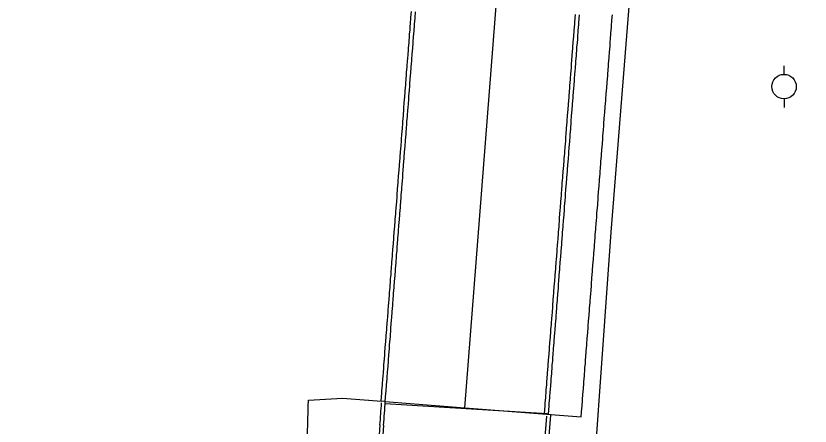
# Model space of a CAD drawing. Extents: x 2145380 to 2157287, y 139568 to 149130.
# Drawn here: x 2150951.2 to 2151080.6, y 140519.3 to 140586.1 of the extents above; entities that cross this region are included whole.
import ezdxf

# ---------------------------------------------------------------- set-up
doc = ezdxf.new("R2010")
doc.units = 0
for name, color, linetype in [('PR_PREVIOUSLY CONSTRUCTED', 7, 'Continuous'), ('TOPO_Asphalt', 7, 'Continuous'), ('TOPO_Curb Back', 7, 'Continuous'), ('TOPO_Power Pole', 7, 'Continuous'), ('TOPO_Tree', 7, 'Continuous')]:
    doc.layers.add(name, color=color, linetype=linetype)

# ---------------------------------------------------------------- blocks, each defined once
blk = doc.blocks.new('POWPOL')
at = {"layer": 'TOPO_Power Pole'}
for p, q in [((0, 10.16), (0, 17.34)), ((0, -10.16), (0, -17.34))]:
    blk.add_line(p, q, dxfattribs=at)
blk.add_circle((0, 0), 10.16, dxfattribs=at)

msp = doc.modelspace()

# ---------------------------------------------------------------- linework, layer by layer
at = {"layer": 'PR_PREVIOUSLY CONSTRUCTED'}
for p, q in [((2151024.34, 140522.26), (2151080.29, 141243.23)), ((2151011.37, 140523.27), (2151024.34, 140522.26)), ((2151024.34, 140522.26), (2151043.3, 140520.79))]:
    msp.add_line(p, q, dxfattribs=at)
for points in [[(2151011.37, 140523.27), (2151010.71, 140523.32), (2151010.76, 140524.05), (2151010.81, 140524.65), (2151010.84, 140525.04), (2151010.91, 140525.98), (2151010.92, 140526.04), (2151011, 140527.04), (2151011.02, 140527.31), (2151011.07, 140528.04), (2151011.12, 140528.64), (2151011.15, 140529.03), (2151011.22, 140529.97), (2151011.23, 140530.03), (2151011.31, 140531.03), (2151011.33, 140531.3), (2151011.38, 140532.02), (2151011.43, 140532.62), (2151011.46, 140533.02), (2151011.53, 140533.95), (2151011.54, 140534.02), (2151011.61, 140535.01), (2151011.64, 140535.28), (2151011.69, 140536.01), (2151011.74, 140536.61), (2151011.77, 140537.01), (2151011.84, 140537.94), (2151011.85, 140538.01), (2151011.92, 140539), (2151011.95, 140539.27), (2151012, 140540), (2151012.05, 140540.6), (2151012.08, 140541), (2151012.15, 140541.93), (2151012.16, 140541.99), (2151012.23, 140542.99), (2151012.25, 140543.26), (2151012.31, 140543.99), (2151012.36, 140544.59), (2151012.39, 140544.98), (2151012.46, 140545.92), (2151012.47, 140545.98), (2151012.54, 140546.98), (2151012.56, 140547.25), (2151012.62, 140547.98), (2151012.67, 140548.58), (2151012.7, 140548.97), (2151012.77, 140549.91), (2151012.78, 140549.97), (2151012.85, 140550.97), (2151012.87, 140551.24), (2151012.93, 140551.96), (2151012.98, 140552.56), (2151013.01, 140552.96), (2151013.08, 140553.89), (2151013.08, 140553.96), (2151013.16, 140554.95), (2151013.18, 140555.22), (2151013.24, 140555.95), (2151013.29, 140556.55), (2151013.32, 140556.95), (2151013.39, 140557.88), (2151013.39, 140557.95), (2151013.47, 140558.94), (2151013.49, 140559.21), (2151013.55, 140559.94), (2151013.6, 140560.54), (2151013.63, 140560.94), (2151013.7, 140561.87), (2151013.7, 140561.93), (2151013.78, 140562.93), (2151013.8, 140563.2), (2151013.86, 140563.93), (2151013.9, 140564.53), (2151013.94, 140564.92), (2151014.01, 140565.86), (2151014.01, 140565.92), (2151014.09, 140566.92), (2151014.11, 140567.19), (2151014.17, 140567.92), (2151014.21, 140568.52), (2151014.25, 140568.91), (2151014.32, 140569.85), (2151014.32, 140569.91), (2151014.4, 140570.91), (2151014.42, 140571.18), (2151014.48, 140571.9), (2151014.52, 140572.51), (2151014.55, 140572.9), (2151014.63, 140573.83), (2151014.63, 140573.9), (2151014.71, 140574.89), (2151014.73, 140575.16), (2151014.79, 140575.89), (2151014.83, 140576.49), (2151014.86, 140576.89), (2151014.94, 140577.82), (2151014.94, 140577.89), (2151015.02, 140578.88), (2151015.04, 140579.15), (2151015.1, 140579.88), (2151015.14, 140580.48), (2151015.17, 140580.88), (2151015.25, 140581.81), (2151015.25, 140581.87), (2151015.33, 140582.87), (2151015.35, 140583.14), (2151015.41, 140583.87), (2151015.45, 140584.47), (2151015.48, 140584.86), (2151015.56, 140585.8), (2151015.56, 140585.86), (2151015.64, 140586.86)], [(2151011.37, 140523.27), (2151011.43, 140524), (2151011.48, 140524.6), (2151011.51, 140524.99), (2151011.58, 140525.93), (2151011.58, 140525.99), (2151011.66, 140526.99), (2151011.68, 140527.26), (2151011.74, 140527.98), (2151011.79, 140528.59), (2151011.82, 140528.98), (2151011.89, 140529.91), (2151011.89, 140529.98), (2151011.97, 140530.97), (2151011.99, 140531.24), (2151012.05, 140531.97), (2151012.09, 140532.57), (2151012.13, 140532.97), (2151012.2, 140533.9), (2151012.2, 140533.97), (2151012.28, 140534.96), (2151012.3, 140535.23), (2151012.36, 140535.96), (2151012.4, 140536.56), (2151012.44, 140536.96), (2151012.51, 140537.89), (2151012.51, 140537.95), (2151012.59, 140538.95), (2151012.61, 140539.22), (2151012.67, 140539.95), (2151012.71, 140540.55), (2151012.74, 140540.94), (2151012.82, 140541.88), (2151012.82, 140541.94), (2151012.9, 140542.94), (2151012.92, 140543.21), (2151012.98, 140543.94), (2151013.02, 140544.54), (2151013.05, 140544.93), (2151013.13, 140545.87), (2151013.13, 140545.93), (2151013.21, 140546.93), (2151013.23, 140547.2), (2151013.29, 140547.92), (2151013.33, 140548.53), (2151013.36, 140548.92), (2151013.44, 140549.85), (2151013.44, 140549.92), (2151013.52, 140550.91), (2151013.54, 140551.18), (2151013.6, 140551.91), (2151013.64, 140552.51), (2151013.67, 140552.91), (2151013.75, 140553.84), (2151013.75, 140553.91), (2151013.83, 140554.9), (2151013.85, 140555.17), (2151013.9, 140555.9), (2151013.95, 140556.5), (2151013.98, 140556.9), (2151014.05, 140557.83), (2151014.06, 140557.89), (2151014.14, 140558.89), (2151014.16, 140559.16), (2151014.21, 140559.89), (2151014.26, 140560.49), (2151014.29, 140560.88), (2151014.36, 140561.82), (2151014.37, 140561.88), (2151014.45, 140562.88), (2151014.47, 140563.15), (2151014.52, 140563.88), (2151014.57, 140564.48), (2151014.6, 140564.87), (2151014.67, 140565.81), (2151014.68, 140565.87), (2151014.76, 140566.87), (2151014.78, 140567.14), (2151014.83, 140567.86), (2151014.88, 140568.47), (2151014.91, 140568.86), (2151014.98, 140569.79), (2151014.99, 140569.86), (2151015.07, 140570.85), (2151015.09, 140571.12), (2151015.14, 140571.85), (2151015.19, 140572.45), (2151015.22, 140572.85), (2151015.29, 140573.78), (2151015.3, 140573.85), (2151015.37, 140574.84), (2151015.4, 140575.11), (2151015.45, 140575.84), (2151015.5, 140576.44), (2151015.53, 140576.84), (2151015.6, 140577.77), (2151015.61, 140577.83), (2151015.68, 140578.83), (2151015.71, 140579.1), (2151015.76, 140579.83), (2151015.81, 140580.43), (2151015.84, 140580.82), (2151015.91, 140581.76), (2151015.92, 140581.82), (2151015.99, 140582.82), (2151016.01, 140583.09), (2151016.07, 140583.82), (2151016.12, 140584.42), (2151016.15, 140584.81), (2151016.22, 140585.75), (2151016.23, 140585.81), (2151016.3, 140586.81)], [(2151037.31, 140521.25), (2151037.37, 140521.98), (2151037.42, 140522.58), (2151037.45, 140522.98), (2151037.52, 140523.91), (2151037.53, 140523.98), (2151037.6, 140524.97), (2151037.62, 140525.24), (2151037.68, 140525.97), (2151037.73, 140526.57), (2151037.76, 140526.97), (2151037.83, 140527.9), (2151037.84, 140527.96), (2151037.91, 140528.96), (2151037.93, 140529.23), (2151037.99, 140529.96), (2151038.04, 140530.56), (2151038.07, 140530.96), (2151038.14, 140531.89), (2151038.15, 140531.95), (2151038.22, 140532.95), (2151038.24, 140533.22), (2151038.3, 140533.95), (2151038.35, 140534.55), (2151038.38, 140534.94), (2151038.45, 140535.88), (2151038.45, 140535.94), (2151038.53, 140536.94), (2151038.55, 140537.21), (2151038.61, 140537.93), (2151038.66, 140538.54), (2151038.69, 140538.93), (2151038.76, 140539.87), (2151038.76, 140539.93), (2151038.84, 140540.93), (2151038.86, 140541.19), (2151038.92, 140541.92), (2151038.97, 140542.52), (2151039, 140542.92), (2151039.07, 140543.85), (2151039.07, 140543.92), (2151039.15, 140544.91), (2151039.17, 140545.18), (2151039.23, 140545.91), (2151039.27, 140546.51), (2151039.31, 140546.91), (2151039.38, 140547.84), (2151039.38, 140547.9), (2151039.46, 140548.9), (2151039.48, 140549.17), (2151039.54, 140549.9), (2151039.58, 140550.5), (2151039.61, 140550.9), (2151039.69, 140551.83), (2151039.69, 140551.89), (2151039.77, 140552.89), (2151039.79, 140553.16), (2151039.85, 140553.89), (2151039.89, 140554.49), (2151039.92, 140554.88), (2151040, 140555.82), (2151040, 140555.88), (2151040.08, 140556.88), (2151040.1, 140557.15), (2151040.16, 140557.87), (2151040.2, 140558.48), (2151040.23, 140558.87), (2151040.31, 140559.81), (2151040.31, 140559.87), (2151040.39, 140560.87), (2151040.41, 140561.13), (2151040.47, 140561.86), (2151040.51, 140562.46), (2151040.54, 140562.86), (2151040.62, 140563.79), (2151040.62, 140563.86), (2151040.7, 140564.85), (2151040.72, 140565.12), (2151040.78, 140565.85), (2151040.82, 140566.45), (2151040.85, 140566.85), (2151040.93, 140567.78), (2151040.93, 140567.84), (2151041.01, 140568.84), (2151041.03, 140569.11), (2151041.08, 140569.84), (2151041.13, 140570.44), (2151041.16, 140570.84), (2151041.23, 140571.77), (2151041.24, 140571.83), (2151041.32, 140572.83), (2151041.34, 140573.1), (2151041.39, 140573.83), (2151041.44, 140574.43), (2151041.47, 140574.82), (2151041.54, 140575.76), (2151041.55, 140575.82), (2151041.63, 140576.82), (2151041.65, 140577.09), (2151041.7, 140577.81), (2151041.75, 140578.42), (2151041.78, 140578.81), (2151041.85, 140579.75), (2151041.86, 140579.81), (2151041.94, 140580.81), (2151041.96, 140581.08), (2151042.01, 140581.8), (2151042.06, 140582.4), (2151042.09, 140582.8), (2151042.16, 140583.73), (2151042.17, 140583.8), (2151042.25, 140584.79), (2151042.27, 140585.06), (2151042.32, 140585.79), (2151042.37, 140586.39)], [(2151037.31, 140521.25), (2151037.98, 140521.2), (2151038.04, 140521.93), (2151038.08, 140522.53), (2151038.11, 140522.93), (2151038.19, 140523.86), (2151038.19, 140523.93), (2151038.27, 140524.92), (2151038.29, 140525.19), (2151038.35, 140525.92), (2151038.39, 140526.52), (2151038.42, 140526.92), (2151038.5, 140527.85), (2151038.5, 140527.91), (2151038.58, 140528.91), (2151038.6, 140529.18), (2151038.66, 140529.91), (2151038.7, 140530.51), (2151038.73, 140530.9), (2151038.81, 140531.84), (2151038.81, 140531.9), (2151038.89, 140532.9), (2151038.91, 140533.17), (2151038.97, 140533.9), (2151039.01, 140534.5), (2151039.04, 140534.89), (2151039.12, 140535.83), (2151039.12, 140535.89), (2151039.2, 140536.89), (2151039.22, 140537.16), (2151039.27, 140537.88), (2151039.32, 140538.48), (2151039.35, 140538.88), (2151039.42, 140539.81), (2151039.43, 140539.88), (2151039.51, 140540.87), (2151039.53, 140541.14), (2151039.58, 140541.87), (2151039.63, 140542.47), (2151039.66, 140542.87), (2151039.73, 140543.8), (2151039.74, 140543.87), (2151039.82, 140544.86), (2151039.84, 140545.13), (2151039.89, 140545.86), (2151039.94, 140546.46), (2151039.97, 140546.86), (2151040.04, 140547.79), (2151040.05, 140547.85), (2151040.13, 140548.85), (2151040.15, 140549.12), (2151040.2, 140549.85), (2151040.25, 140550.45), (2151040.28, 140550.84), (2151040.35, 140551.78), (2151040.36, 140551.84), (2151040.44, 140552.84), (2151040.46, 140553.11), (2151040.51, 140553.84), (2151040.56, 140554.44), (2151040.59, 140554.83), (2151040.66, 140555.77), (2151040.67, 140555.83), (2151040.74, 140556.83), (2151040.77, 140557.1), (2151040.82, 140557.82), (2151040.87, 140558.42), (2151040.9, 140558.82), (2151040.97, 140559.75), (2151040.98, 140559.82), (2151041.05, 140560.81), (2151041.08, 140561.08), (2151041.13, 140561.81), (2151041.18, 140562.41), (2151041.21, 140562.81), (2151041.28, 140563.74), (2151041.29, 140563.81), (2151041.36, 140564.8), (2151041.38, 140565.07), (2151041.44, 140565.8), (2151041.49, 140566.4), (2151041.52, 140566.8), (2151041.59, 140567.73), (2151041.6, 140567.79), (2151041.67, 140568.79), (2151041.69, 140569.06), (2151041.75, 140569.79), (2151041.8, 140570.39), (2151041.83, 140570.78), (2151041.9, 140571.72), (2151041.91, 140571.78), (2151041.98, 140572.78), (2151042, 140573.05), (2151042.06, 140573.78), (2151042.11, 140574.38), (2151042.14, 140574.77), (2151042.21, 140575.71), (2151042.21, 140575.77), (2151042.29, 140576.77), (2151042.31, 140577.04), (2151042.37, 140577.76), (2151042.42, 140578.36), (2151042.45, 140578.76), (2151042.52, 140579.69), (2151042.52, 140579.76), (2151042.6, 140580.75), (2151042.62, 140581.02), (2151042.68, 140581.75), (2151042.73, 140582.35), (2151042.76, 140582.75), (2151042.83, 140583.68), (2151042.83, 140583.75), (2151042.91, 140584.74), (2151042.93, 140585.01), (2151042.99, 140585.74), (2151043.04, 140586.34)], [(2151043.3, 140520.79), (2151043.36, 140521.52), (2151043.41, 140522.12), (2151043.44, 140522.51), (2151043.51, 140523.45), (2151043.52, 140523.51), (2151043.59, 140524.51), (2151043.61, 140524.78), (2151043.67, 140525.51), (2151043.72, 140526.11), (2151043.75, 140526.5), (2151043.82, 140527.44), (2151043.83, 140527.5), (2151043.9, 140528.5), (2151043.92, 140528.77), (2151043.98, 140529.49), (2151044.03, 140530.1), (2151044.06, 140530.49), (2151044.13, 140531.42), (2151044.13, 140531.49), (2151044.21, 140532.48), (2151044.23, 140532.75), (2151044.29, 140533.48), (2151044.34, 140534.08), (2151044.37, 140534.48), (2151044.44, 140535.41), (2151044.44, 140535.48), (2151044.52, 140536.47), (2151044.54, 140536.74), (2151044.6, 140537.47), (2151044.65, 140538.07), (2151044.68, 140538.47), (2151044.75, 140539.4), (2151044.75, 140539.46), (2151044.83, 140540.46), (2151044.85, 140540.73), (2151044.91, 140541.46), (2151044.96, 140542.06), (2151044.99, 140542.45), (2151045.06, 140543.39), (2151045.06, 140543.45), (2151045.14, 140544.45), (2151045.16, 140544.72), (2151045.22, 140545.45), (2151045.26, 140546.05), (2151045.3, 140546.44), (2151045.37, 140547.38), (2151045.37, 140547.44), (2151045.45, 140548.44), (2151045.47, 140548.71), (2151045.53, 140549.43), (2151045.57, 140550.04), (2151045.6, 140550.43), (2151045.68, 140551.36), (2151045.68, 140551.43), (2151045.76, 140552.42), (2151045.78, 140552.69), (2151045.84, 140553.42), (2151045.88, 140554.02), (2151045.91, 140554.42), (2151045.99, 140555.35), (2151045.99, 140555.42), (2151046.07, 140556.41), (2151046.09, 140556.68), (2151046.15, 140557.41), (2151046.19, 140558.01), (2151046.22, 140558.41), (2151046.3, 140559.34), (2151046.3, 140559.4), (2151046.38, 140560.4), (2151046.4, 140560.67), (2151046.46, 140561.4), (2151046.5, 140562), (2151046.53, 140562.4), (2151046.61, 140563.33), (2151046.61, 140563.39), (2151046.69, 140564.39), (2151046.71, 140564.66), (2151046.77, 140565.39), (2151046.81, 140565.99), (2151046.84, 140566.38), (2151046.91, 140567.32), (2151046.92, 140567.38), (2151047, 140568.38), (2151047.02, 140568.65), (2151047.07, 140569.37), (2151047.12, 140569.98), (2151047.15, 140570.37), (2151047.22, 140571.3), (2151047.23, 140571.37), (2151047.31, 140572.37), (2151047.33, 140572.63), (2151047.38, 140573.36), (2151047.43, 140573.96), (2151047.46, 140574.36), (2151047.53, 140575.29), (2151047.54, 140575.36), (2151047.62, 140576.35), (2151047.64, 140576.62), (2151047.69, 140577.35), (2151047.74, 140577.95), (2151047.77, 140578.35), (2151047.84, 140579.28), (2151047.85, 140579.34), (2151047.93, 140580.34), (2151047.95, 140580.61), (2151048, 140581.34), (2151048.05, 140581.94), (2151048.08, 140582.34), (2151048.15, 140583.27), (2151048.16, 140583.33), (2151048.24, 140584.33), (2151048.26, 140584.6), (2151048.31, 140585.33), (2151048.36, 140585.93), (2151048.39, 140586.32)], [(2150911.68, 140519.46), (2150913.66, 140519.35), (2150913.67, 140519.35), (2150913.68, 140519.35), (2150917.01, 140519.16), (2150998.55, 140514.49), (2150998.61, 140515.48), (2150998.65, 140516.48), (2150998.68, 140517.48), (2150998.71, 140518.48), (2150998.74, 140519.48), (2150998.77, 140520.48), (2150998.8, 140521.48), (2150998.82, 140522.48), (2150998.85, 140523.48), (2151004.39, 140523.81)], [(2151004.39, 140523.81), (2151008.66, 140523.48), (2151008.67, 140523.48), (2151008.68, 140523.48), (2151008.71, 140523.47), (2151008.72, 140523.47), (2151010.71, 140523.32)]]:
    msp.add_lwpolyline(points, dxfattribs=at)
at = {"layer": 'TOPO_Asphalt'}
msp.add_line((2151011.36, 140522.97), (2151037.75, 140521.3), dxfattribs=at)
at = {"layer": 'TOPO_Curb Back'}
for points in [[(2151027.02, 140386.12), (2151029.79, 140420.98), (2151034.38, 140479.32), (2151037.72, 140520.91)], [(2151027.62, 140386.07), (2151030.38, 140420.93), (2151034.98, 140479.27), (2151038.33, 140521.04)], [(2151010.5, 140519.48), (2151009.28, 140501.49), (2151006.92, 140471.76), (2151003.42, 140427.3), (2151001.94, 140410.12), (2151000.21, 140386.42)], [(2151011.1, 140519.43), (2151009.88, 140501.45), (2151007.51, 140471.71), (2151004.02, 140427.26), (2151002.53, 140410.08), (2151000.8, 140386.32)]]:
    msp.add_lwpolyline(points, dxfattribs=at)
for centre, radius, start, end in [((2150766.69, 140538.9), 244.59, 355.4448, 356.2819), ((2150766.7, 140538.9), 245.18, 355.4456, 356.3554)]:
    msp.add_arc(centre, radius, start, end, dxfattribs=at)
at = {"layer": 'TOPO_Tree'}
msp.add_lwpolyline([(2151059.56, 140742.95), (2151055.53, 140643.54), (2151048.16, 140550.89), (2151040.01, 140436.32), (2151040.92, 140392.83), (2151049.39, 140377.64), (2151059.03, 140368.1), (2151071.47, 140366.03), (2151088.27, 140365.01), (2151124.1, 140363.67), (2151147.58, 140357.94), (2151185.1, 140354.06), (2151257.45, 140355.85), (2151360.13, 140352.59), (2151426.51, 140354.79), (2151448.86, 140355.58)], dxfattribs=at)

# ---------------------------------------------------------------- block references
at = {"layer": 'TOPO_Power Pole', "xscale": 0.19685000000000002, "yscale": 0.19685000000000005}
msp.add_blockref('POWPOL', (2151076.36, 140574.61), dxfattribs=at)

doc.saveas('drawing.dxf')
